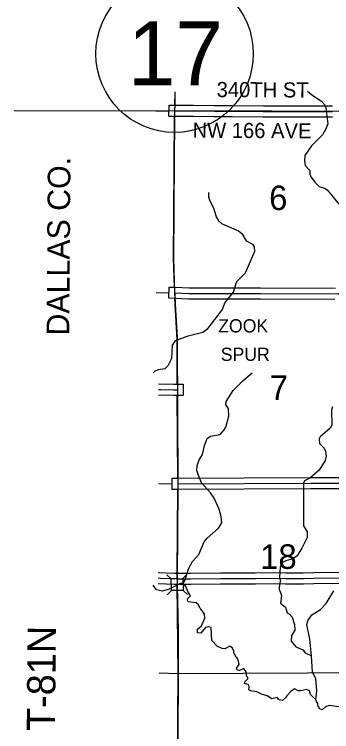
# Model space of a CAD drawing. Extents: x -1403959 to 81668, y -1400582 to 11018.
# Drawn here: x 6133.6 to 6296.3, y 9769.7 to 10137 of the extents above; entities that cross this region are included whole.
import ezdxf

# ---------------------------------------------------------------- set-up
doc = ezdxf.new("R2010")
doc.units = 0
for name, color, linetype in [('tdCiCityStreetTxt', 7, 'Continuous'), ('tdCiCoBndryTxt', 7, 'Continuous'), ('tdCiMapFrame', 7, 'Continuous'), ('tdCiRROwnerTxt', 7, 'Continuous'), ('tdCiSectLine', 7, 'Continuous'), ('tdCoCityStreetMajor', 7, 'Continuous'), ('tdCoCityStreetMinor', 7, 'Continuous'), ('tdCoClipBndry', 7, 'Continuous'), ('tdCoSecRdNmbr', 7, 'Continuous'), ('tdCoSecRteCL', 7, 'Continuous'), ('tdCoSectLinePart', 7, 'Continuous'), ('tdCoSectNmbr', 7, 'Continuous'), ('tdCoStrucSecCoName', 7, 'Continuous'), ('tdCoStrucSecFHWANum', 7, 'Continuous'), ('tdCoSurfAsphalt', 7, 'Continuous'), ('tdCoSurfBitum', 7, 'Continuous'), ('tdCoSurfGravelUnbanded', 7, 'Continuous')]:
    doc.layers.add(name, color=color, linetype=linetype)

msp = doc.modelspace()

# ---------------------------------------------------------------- linework, layer by layer
at = {"layer": 'tdCiCityStreetTxt'}
for points in [[(6211.85, 9850.09), (6214.03, 9847.99), (6220.08, 9848.1)], [(6212.04, 9839.76), (6214.14, 9841.94), (6214.03, 9847.99)], [(6222.14, 9850.23), (6220.08, 9848.1), (6220.19, 9842.05)], [(6222.37, 9839.95), (6220.19, 9842.05), (6214.14, 9841.94)]]:
    msp.add_lwpolyline(points, dxfattribs=at)
at = {"layer": 'tdCiCoBndryTxt'}
for points in [[(6233.12, 9994.02), (6259.77, 9994.11), (6299.44, 9993.99), (6300.71, 9993.84), (6301.33, 9993.87)], [(6217.09, 9848.03), (6224.01, 9847.99), (6239.28, 9848.11), (6244.09, 9848.15), (6257.18, 9848.18), (6266.95, 9848.26), (6272.68, 9848.18), (6281.8, 9848.22), (6287.18, 9848.26), (6300.77, 9848.41), (6319.59, 9848.51), (6409.71, 9847.82)]]:
    msp.add_lwpolyline(points, dxfattribs=at)
at = {"layer": 'tdCiMapFrame'}
for points in [[(6215.81, 10087.65), (6217.38, 10087.64), (6225.51, 10087.57), (6236.16, 10087.49), (6245.24, 10087.46), (6261.27, 10087.34), (6278.07, 10087.32), (6296.72, 10087.29)], [(6207.5, 9944.94), (6208.51, 9944.92), (6215.36, 9944.77), (6217.24, 9944.79)], [(6217.44, 9896.62), (6285.56, 9896.94), (6319.31, 9897.03), (6373.85, 9896.27)], [(6217.09, 9848.03), (6215.71, 9848.03), (6208.51, 9848.21), (6207.39, 9848.24)]]:
    msp.add_lwpolyline(points, dxfattribs=at)
at = {"layer": 'tdCiRROwnerTxt'}
msp.add_lwpolyline([(6215.85, 9994.41), (6223.09, 9994.15), (6226, 9994.03), (6233.12, 9994.02)], dxfattribs=at)
at = {"layer": 'tdCiSectLine'}
for points in [[(6296.72, 10084.39), (6278.06, 10084.42), (6261.27, 10084.43), (6261.25, 10084.43), (6245.23, 10084.56), (6236.15, 10084.59), (6236.14, 10084.59), (6225.49, 10084.67), (6225.49, 10084.67), (6215.79, 10084.75), (6212.89, 10084.77), (6212.94, 10090.57), (6215.84, 10090.55), (6225.53, 10090.48), (6236.18, 10090.4), (6245.25, 10090.36), (6245.27, 10090.36), (6261.29, 10090.24), (6278.07, 10090.22), (6278.07, 10090.22), (6296.72, 10090.19)], [(6297.96, 9991.09), (6259.77, 9991.21), (6233.13, 9991.12), (6233.12, 9991.12), (6233.11, 9991.12), (6225.99, 9991.13), (6225.88, 9991.13), (6222.98, 9991.25), (6215.74, 9991.51), (6212.84, 9991.62), (6213.05, 9997.42), (6215.95, 9997.31), (6223.2, 9997.05), (6223.21, 9997.05), (6226.06, 9996.93), (6233.12, 9996.92), (6259.76, 9997.01), (6259.77, 9997.01), (6259.78, 9997.01), (6298.28, 9996.9)], [(6207.49, 9947.85), (6215.38, 9947.68), (6217.22, 9947.69), (6220.12, 9947.72), (6220.17, 9941.91), (6217.27, 9941.89), (6215.39, 9941.87), (6215.36, 9941.87), (6215.3, 9941.87), (6207.51, 9942.04)], [(6316.44, 9894.12), (6285.57, 9894.04), (6217.45, 9893.71), (6214.55, 9893.7), (6214.52, 9899.5), (6217.43, 9899.52), (6285.54, 9899.84), (6285.55, 9899.84), (6316.39, 9899.93)], [(6207.41, 9851.14), (6215.74, 9850.93), (6217.09, 9850.93), (6217.11, 9850.93), (6224.01, 9850.89), (6239.26, 9851.01), (6244.07, 9851.05), (6244.08, 9851.05), (6257.17, 9851.09), (6266.93, 9851.16), (6266.95, 9851.16), (6266.99, 9851.16), (6272.69, 9851.09), (6281.78, 9851.12), (6287.15, 9851.16), (6300.73, 9851.31)], [(6300.79, 9845.51), (6287.21, 9845.36), (6287.2, 9845.36), (6281.82, 9845.32), (6281.81, 9845.32), (6272.69, 9845.28), (6272.68, 9845.28), (6272.64, 9845.28), (6266.94, 9845.36), (6257.2, 9845.28), (6257.19, 9845.28), (6244.11, 9845.24), (6239.3, 9845.21), (6239.3, 9845.21), (6224.04, 9845.09), (6224.01, 9845.09), (6224, 9845.09), (6217.08, 9845.13), (6215.71, 9845.13), (6215.63, 9845.13), (6207.42, 9845.34)]]:
    msp.add_lwpolyline(points, dxfattribs=at)
at = {"layer": 'tdCoCityStreetMajor'}
for points in [[(6215.83, 10097.32), (6215.8, 10090.55)], [(6206.15, 10087.67), (6212.88, 10087.66)], [(6215.72, 9997.32), (6215.21, 10012.23), (6215.39, 10034.91), (6215.76, 10084.75)], [(6206.32, 9994.52), (6212.91, 9994.45)], [(6217.16, 9947.69), (6217.04, 9970.57), (6215.97, 9991.5)], [(6217.39, 9899.52), (6217.18, 9941.89)], [(6207.74, 9896.81), (6214.51, 9896.68)], [(6217.39, 9893.71), (6217.08, 9850.94)], [(6217.09, 9845.14), (6217.62, 9799.5)], [(6207.95, 9799.77), (6217.62, 9799.5)], [(6217.22, 9753.55), (6217.62, 9799.5)], [(6217.62, 9799.5), (6317.08, 9800.06)]]:
    msp.add_lwpolyline(points, dxfattribs=at)
at = {"layer": 'tdCoCityStreetMinor'}
for points in [[(6133.6, 10087.84), (6215.78, 10087.65)], [(6215.72, 9997.32), (6215.21, 10012.23), (6215.39, 10034.91), (6215.76, 10084.75)], [(6217.16, 9947.69), (6217.04, 9970.57), (6215.97, 9991.5)], [(6217.39, 9899.52), (6217.18, 9941.89)], [(6217.08, 9850.94), (6217.39, 9893.71)], [(6217.62, 9799.5), (6217.09, 9845.14)], [(6217.22, 9753.55), (6217.62, 9799.5)]]:
    msp.add_lwpolyline(points, dxfattribs=at)
at = {"layer": 'tdCoClipBndry'}
msp.add_lwpolyline([(6778.71, 10085.37), (6705.52, 10085.58), (6607.92, 10086.06), (6510.34, 10086.5), (6412.84, 10087.26), (6315.56, 10087.31), (6215.78, 10087.65), (6215.21, 10012.23), (6215.81, 9994.41), (6217.04, 9970.57), (6217.41, 9896.62), (6217.06, 9848.03), (6217.62, 9799.5), (6216.78, 9702.88), (6218.33, 9606.68), (6218.57, 9510.16), (6218.52, 9404.76), (6218.61, 9307.34), (6218.13, 9211.25), (6218.14, 9113.22), (6218.14, 9016.46), (6218.02, 8919.84), (6217.44, 8816.34), (6216.99, 8719.3)], dxfattribs=at)
at = {"layer": 'tdCoSecRteCL'}
msp.add_lwpolyline([(6215.83, 10097.32), (6215.43, 10047.85), (6215.2, 10011.19), (6215.4, 10002.64), (6216.26, 9985.79), (6217.03, 9971.5), (6217.13, 9963.32), (6217.21, 9939.09), (6217.43, 9891.27), (6216.94, 9852.29), (6217.62, 9821.38), (6217.64, 9809.12), (6217.49, 9757.74)], dxfattribs=at)
at = {"layer": 'tdCoSurfAsphalt'}
msp.add_circle((6215.76, 10116.87), 40.33, dxfattribs=at)
at = {"layer": 'tdCoSurfBitum'}
for points in [[(6283.9, 10097.63), (6286.1, 10095.91), (6291.13, 10092.53), (6292.65, 10090.85), (6293.41, 10089.17), (6294.29, 10080.92), (6293.37, 10078.33), (6291.68, 10075.28), (6286.01, 10069.66), (6282.48, 10064.78), (6282.32, 10062.19), (6282.77, 10059.59), (6285.05, 10057.14), (6285.04, 10055.16), (6285.8, 10053.63), (6287.62, 10051.03), (6289.91, 10048.88), (6292.65, 10047.95), (6294.02, 10047.19), (6304.21, 10034.78)], [(6233.1, 10045.89), (6233.24, 10043.6), (6233.84, 10041.61), (6235.66, 10037.94), (6237.02, 10033.36), (6238.23, 10031.37), (6239.76, 10029.99), (6248.6, 10026.14), (6250.27, 10024.76), (6252.4, 10021.09), (6255.75, 10019.4), (6256.66, 10018.02), (6256.81, 10015.58), (6252.03, 10004.45), (6247.44, 10000.04), (6245.89, 9994.7), (6241.6, 9989.53), (6240.21, 9985.87), (6232.39, 9975.67), (6230.24, 9974.16), (6222.14, 9972.05), (6216.03, 9969.78), (6214.49, 9967.65), (6214.16, 9960.78), (6212.32, 9956.97), (6210.78, 9955.45), (6207.58, 9955.01), (6205.59, 9954.4), (6204.71, 9953.53)], [(6309.1, 9781.21), (6295.06, 9783.1), (6293.23, 9782.49), (6291.39, 9780.82), (6289.87, 9781.59), (6289.87, 9782.2), (6289.41, 9782.51), (6289.26, 9784.19), (6288.51, 9785.11), (6288.2, 9786.02), (6287.44, 9786.64), (6285.46, 9788.78), (6285.01, 9790.61), (6283.64, 9791.38), (6280.43, 9790.63), (6279.06, 9790.64), (6277.23, 9791.71), (6275.39, 9790.35), (6273.25, 9788.06), (6272.63, 9787), (6271.1, 9785.63), (6269.42, 9785.94), (6268.36, 9787.17), (6265.61, 9786.57), (6263.17, 9788.1), (6260.42, 9788.88), (6257.98, 9790.11), (6254.78, 9790.58), (6253.87, 9791.19), (6254.02, 9792.87), (6253.57, 9793.94), (6251.59, 9794.4), (6251.74, 9795.17), (6253.27, 9796.69), (6253.28, 9797.45), (6252.67, 9798.22), (6252.52, 9800.35), (6251.31, 9802.04), (6249.01, 9800.98), (6247.79, 9801.29), (6247.49, 9802.21), (6248.87, 9804.03), (6248.57, 9805.86), (6247.97, 9807.24), (6247.36, 9807.7), (6246.15, 9810.3), (6246.15, 9810.91), (6245.39, 9812.44), (6244.17, 9813.51), (6241.57, 9812.15), (6240.2, 9812.31), (6237.76, 9813.39), (6234.87, 9816.45), (6234.59, 9823.02), (6233.37, 9823.48), (6231.69, 9823.03), (6229.23, 9820.14), (6227.55, 9820.29), (6227.56, 9822.13), (6229.55, 9823.95), (6231.25, 9827.76), (6231.1, 9829.9), (6230.49, 9830.97), (6228.82, 9832.96), (6227.91, 9834.79), (6226.85, 9835.71), (6222.73, 9836.19), (6222.42, 9836.95), (6222.58, 9837.87), (6223.96, 9839.24), (6222.74, 9841.23), (6221.53, 9843.98), (6220.31, 9844.9), (6220.16, 9845.51), (6221.24, 9847.49), (6222.94, 9853.13), (6224.94, 9856.79), (6228.16, 9860.44), (6230.93, 9866.99), (6232.46, 9868.82), (6238.28, 9873.99), (6239.97, 9876.73), (6239.68, 9879.94), (6238.62, 9883.6), (6236.05, 9889.26), (6234.22, 9892.01), (6229.51, 9897.22), (6228, 9900.89), (6227.24, 9903.49), (6227.4, 9905.93), (6228.33, 9908.98), (6230.02, 9911.57), (6231.1, 9916.3), (6232.49, 9919.8), (6234.18, 9921.02), (6239.22, 9921.92), (6241.21, 9924.2), (6241.98, 9925.57), (6243.53, 9931.36), (6243.39, 9935.03), (6242.02, 9937.17), (6242.18, 9938.85), (6245.86, 9944.48), (6250.92, 9949.5), (6255.51, 9953.45)], [(6296.83, 9936.05), (6296.22, 9934.52), (6296.34, 9926.74), (6295.57, 9925.06), (6290.36, 9920.65), (6289.9, 9919.74), (6290.05, 9917.3), (6292.48, 9914.85), (6293.09, 9913.32), (6293.53, 9910.72), (6293.07, 9908.58), (6289.84, 9903.71), (6285.1, 9899.61), (6282.34, 9898.24), (6281.88, 9897.03), (6281.96, 9875.04), (6283.78, 9871.98), (6283.77, 9869.08), (6281, 9863.75), (6278.69, 9859.79), (6276.4, 9858.27), (6272.88, 9857.22), (6270.74, 9856.16), (6269.97, 9854.17), (6269.49, 9848.53), (6270.1, 9847), (6269.63, 9845.17), (6269.47, 9842.73), (6270.68, 9839.37), (6270.06, 9835.55), (6272.64, 9833.4), (6273.55, 9830.65), (6274.77, 9829.88), (6275.99, 9828.35), (6277.19, 9824.53), (6277.49, 9821.63), (6275.65, 9818.89), (6275.48, 9816.14), (6277.92, 9813.23), (6281.58, 9811.69), (6282.79, 9810.16), (6285.99, 9808.47), (6285.11, 9817.02), (6283.61, 9824.51), (6284.07, 9826.49), (6286.22, 9829.54), (6290.66, 9832.27), (6293.57, 9835.31), (6297.41, 9841.86)], [(6220.16, 9845.51), (6218.79, 9845.52), (6212.98, 9842.64), (6209.61, 9841.73), (6206.56, 9842.36), (6204.72, 9844.79)], [(6288.2, 9786.02), (6288.68, 9790.6), (6288.24, 9797.01), (6286.42, 9800.23), (6285.99, 9808.47)]]:
    msp.add_lwpolyline(points, dxfattribs=at)

# ---------------------------------------------------------------- texts
at = {"layer": 'tdCoSecRdNmbr'}
msp.add_text('DALLAS CO.', height=11.607, rotation=89.5691, dxfattribs=at).set_placement((6161.73, 9972.54))
at = {"layer": 'tdCoSectLinePart'}
for s, height, rotation, p in [('6', 12.57, 359.9885, (6264.25, 10036.79)), ('7', 12.57, 359.9885, (6264.59, 9939.56)), ('18', 12.575, 359.9884, (6259.66, 9853.08))]:
    msp.add_text(s, height=height, rotation=rotation, dxfattribs=at).set_placement(p)
at = {"layer": 'tdCoSectNmbr'}
msp.add_text('NW 166 AVE', height=7.738, rotation=359.6713, dxfattribs=at).set_placement((6224.97, 10073.88))
at = {"layer": 'tdCoStrucSecCoName'}
for s, p in [('ZOOK', (6238.11, 9974.15)), ('ZOOK', (6238.11, 9974.15)), ('SPUR', (6239.43, 9959.58)), ('SPUR', (6239.43, 9959.58))]:
    msp.add_text(s, height=6.771, rotation=359.9879, dxfattribs=at).set_placement(p)
at = {"layer": 'tdCoStrucSecFHWANum'}
msp.add_text('T-81N', height=14.509, rotation=89.499, dxfattribs=at).set_placement((6154.47, 9769.96))
at = {"layer": 'tdCoSurfAsphalt'}
msp.add_text('17', height=32.887, dxfattribs=at).set_placement((6191.75, 10100.64))
at = {"layer": 'tdCoSurfGravelUnbanded'}
msp.add_text('340TH ST', height=7.738, rotation=359.6713, dxfattribs=at).set_placement((6237.32, 10094.69))

doc.saveas('drawing.dxf')
